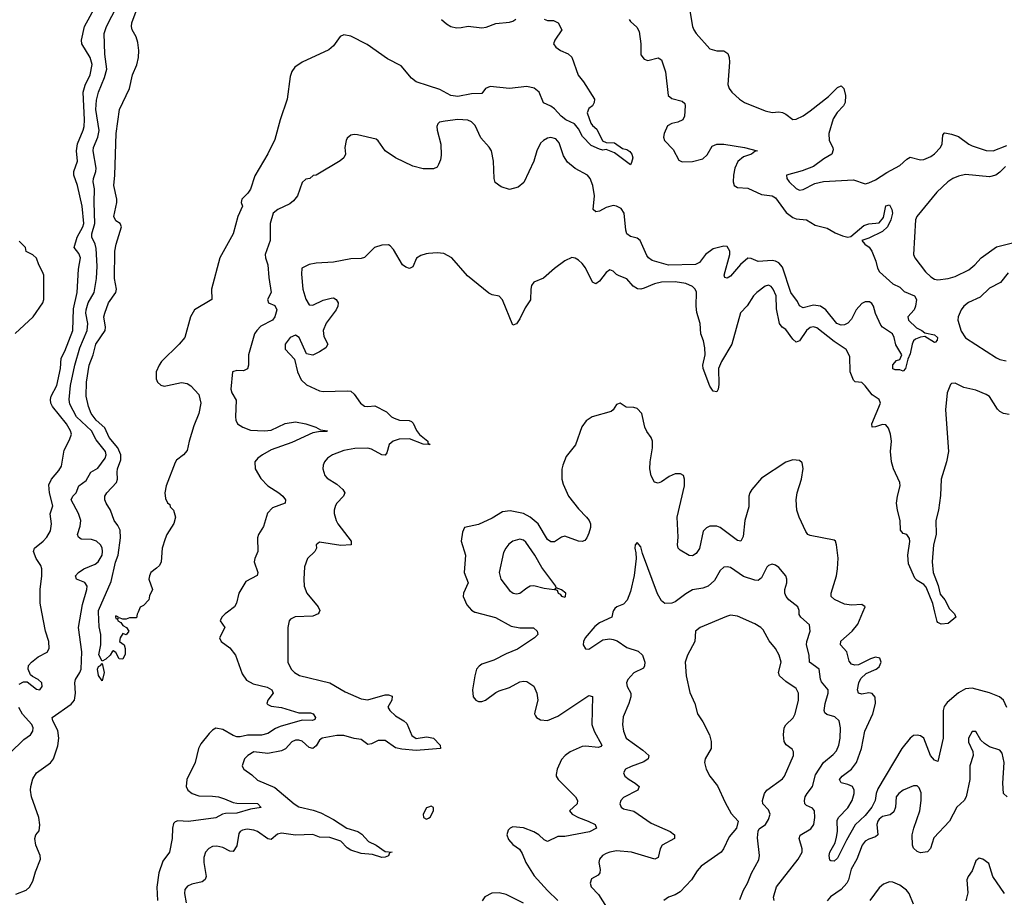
# Model space of a CAD drawing. Header units: inches. Extents: x 1771504 to 1971212, y 471788 to 643615.
# Tile 324 of 587: x 1847633 to 1853335, y 568349 to 573429. Entities that reach past the tile are written whole.
import ezdxf

# ---------------------------------------------------------------- set-up
doc = ezdxf.new("R2010")
doc.units = ezdxf.units.IN
doc.header["$MEASUREMENT"] = 0
for name, color, linetype in [('B8546', 7, 'Continuous'), ('B8547', 7, 'Continuous'), ('B8556', 7, 'Continuous'), ('B8557', 7, 'Continuous')]:
    doc.layers.add(name, color=color, linetype=linetype)

msp = doc.modelspace()

# ---------------------------------------------------------------- linework, layer by layer
at = {"layer": 'B8546', "color": 5}
for points, elevation in [([(1847610, 568367.7), (1847670, 568390.3), (1847690, 568407.4), (1847710, 568441.6), (1847723.9, 568496.1), (1847753.6, 568570), (1847752.3, 568590), (1847727.5, 568650), (1847720.4, 568690), (1847726.3, 568710), (1847746.2, 568733.8), (1847750.8, 568769.2), (1847743.2, 568810), (1847701.4, 568930), (1847695.3, 568970), (1847698, 568990), (1847710, 569034.9), (1847729.8, 569070), (1847811.8, 569128.2), (1847830, 569150.3), (1847854.5, 569225.5), (1847859.7, 569270), (1847853.9, 569313.9), (1847825.7, 569370), (1847820.9, 569390), (1847932.2, 569467.8), (1847950, 569489.1), (1847956.9, 569530), (1847951.9, 569590), (1847957, 569610), (1847982.5, 569650), (1847989.4, 569670), (1847992.8, 569770), (1847973.5, 569910), (1847989.3, 570000)], 360), ([(1847630, 569582), (1847656.2, 569596.2), (1847675.6, 569595.6), (1847730, 569554.4), (1847750, 569550.7), (1847762.9, 569570), (1847760.7, 569590), (1847740.9, 569610), (1847706.6, 569626.6), (1847696.4, 569636.4), (1847681.6, 569670), (1847684.2, 569690), (1847701.6, 569710), (1847740, 569740), (1847792.1, 569767.9), (1847804, 569790), (1847801.5, 569830), (1847782.7, 569890), (1847761.5, 570000)], 380), ([(1848318.5, 570000), (1848312.7, 569987.3), (1848310, 569966), (1848270, 569966), (1848250, 569958), (1848230, 569958), (1848210, 569966), (1848202, 569962), (1848206, 569970), (1848190, 569978), (1848187.5, 569972.5), (1848190, 569962), (1848199.6, 569959.6), (1848202, 569950), (1848219.8, 569939.8), (1848230, 569922), (1848251.1, 569911.1), (1848264.7, 569890), (1848250, 569868.7), (1848230, 569875.3), (1848214.8, 569850), (1848212, 569830), (1848238, 569810), (1848244.7, 569790), (1848243.6, 569756.4), (1848230, 569728), (1848208.9, 569728.9), (1848190, 569766), (1848175.3, 569775.3), (1848170, 569774), (1848158, 569750), (1848132.5, 569727.5), (1848110, 569715.3), (1848091.5, 569751.5), (1848102.6, 569810), (1848102.9, 569870), (1848093.9, 569913.9), (1848090.3, 570000)], 340), ([(1848836.4, 570000), (1848822.7, 569990), (1848803.2, 569970), (1848793.4, 569950), (1848821.6, 569910), (1848790.3, 569850), (1848800.3, 569830), (1848850, 569793.8), (1848883.7, 569750), (1848922.2, 569642.2), (1848946.1, 569606.1), (1848985.4, 569585.4), (1849065.7, 569565.7), (1849093, 569550), (1849100.5, 569530), (1849070.8, 569490), (1849064, 569470), (1849070, 569464), (1849090, 569455.5), (1849150, 569448.4), (1849250, 569416.6), (1849316.5, 569416.5), (1849332.4, 569410), (1849345.5, 569390), (1849342, 569378), (1849328.2, 569371.8), (1849270, 569374.2), (1849142.3, 569337.7), (1849114.5, 569325.5), (1849070, 569296.5), (1849032.9, 569287.1), (1848953.3, 569286.7), (1848910, 569277.9), (1848890, 569278.4), (1848870, 569284.9), (1848810, 569320.2), (1848770, 569328.2), (1848750, 569316.5), (1848730, 569296.5), (1848683, 569237), (1848668.5, 569210), (1848650.1, 569130), (1848601.7, 569030), (1848596.6, 568990), (1848606.4, 568970), (1848632.7, 568950), (1848670, 568935.3), (1848750, 568934.9), (1848783.8, 568930), (1848819.5, 568919.5), (1848870, 568896.8), (1848890, 568893.1), (1849010, 568891.8), (1849032, 568868), (1848970, 568859.2), (1848890, 568836), (1848825.3, 568834.7), (1848807.2, 568830), (1848770, 568809.8), (1848610, 568788.5), (1848550, 568791.4), (1848533.9, 568786.1), (1848523.9, 568776.1), (1848518, 568750), (1848516.3, 568690), (1848501.2, 568610), (1848462.2, 568557.8), (1848439.6, 568490), (1848427.5, 568407.5), (1848432, 568330)], 360), ([(1849367.1, 570000), (1849362.4, 569990), (1849330, 569975.8), (1849228, 569972), (1849201.1, 569958.9), (1849193.4, 569950), (1849186.4, 569910), (1849186, 569710), (1849205.2, 569670), (1849224.9, 569650), (1849253.3, 569633.3), (1849429.5, 569589.5), (1849518.9, 569538.9), (1849610, 569498.5), (1849650, 569491.2), (1849750, 569520.2), (1849770, 569520.3), (1849790, 569512.4), (1849788.2, 569490), (1849764.4, 569450), (1849777, 569430), (1849810, 569399), (1849858.4, 569370), (1849875, 569355), (1849904.6, 569284.6), (1849930, 569268.3), (1849990, 569277), (1850000, 569275.5)], 380), ([(1847577.1, 569182.9), (1847657.6, 569262.4), (1847695.1, 569290), (1847709.7, 569310), (1847711.8, 569330), (1847703.8, 569350), (1847649.5, 569409.5), (1847627.8, 569447.8)], 380), ([(1850000, 569204.3), (1849930, 569198.7), (1849846.5, 569206.5), (1849810, 569214.9), (1849750, 569256.1), (1849710, 569256.7), (1849670, 569236.5), (1849650, 569234.2), (1849610, 569262.5), (1849570, 569267.3), (1849510, 569284.7), (1849470, 569286), (1849384, 569270), (1849370, 569258.8), (1849350, 569225.7), (1849330, 569210.9), (1849310, 569216), (1849270, 569252.8), (1849250, 569259.3), (1849230, 569257.6), (1849210, 569249.7), (1849171.7, 569208.3), (1849150, 569196.1), (1849070, 569180.7), (1848990, 569190.9), (1848954.8, 569170), (1848934.8, 569150), (1848921, 569110), (1848923.5, 569103.5), (1848930.8, 569090), (1848977.5, 569057.5), (1849010, 569027), (1849110, 568984.1), (1849221.8, 568890), (1849250, 568872.1), (1849333, 568853), (1849377.3, 568837.3), (1849450, 568800.1), (1849528.6, 568748.6), (1849591, 568730), (1849614.5, 568714.5), (1849652.6, 568672.6), (1849697.7, 568650), (1849750, 568614.4), (1849790.5, 568610), (1849774.6, 568605.4), (1849770, 568589.8), (1849750, 568580.3), (1849730, 568579.5), (1849677.1, 568597.1), (1849610, 568603.2), (1849550, 568622.5), (1849530, 568634.6), (1849493, 568673), (1849430, 568694.6), (1849370, 568697.5), (1849330, 568713.1), (1849230, 568707.6), (1849150, 568719.2), (1849126.5, 568713.5), (1849090, 568682.8), (1849070, 568686.9), (1849010, 568730.5), (1848990, 568738.2), (1848950, 568743.7), (1848922.8, 568737.2), (1848910.1, 568729.9), (1848902.2, 568717.8), (1848890, 568647.3), (1848870, 568614.3), (1848850, 568616.4), (1848810, 568637.7), (1848775.1, 568644.9), (1848750, 568642.4), (1848728.1, 568631.9), (1848708.5, 568610), (1848699.9, 568580.1), (1848699.6, 568550), (1848714, 568470), (1848707.7, 568452.3), (1848690, 568438.4), (1848630, 568425.4), (1848605.9, 568414.1), (1848590, 568393.2), (1848587.1, 568370), (1848597.2, 568317.2)], 380), ([(1850000, 568870.3), (1849990, 568866.6), (1849970.5, 568830), (1849970.8, 568810), (1849990, 568800.4), (1850000, 568806.9)], 420)]:
    msp.add_lwpolyline(points, dxfattribs=dict(at, elevation=elevation))
at = {"layer": 'B8546', "color": 5, "elevation": 340}
msp.add_lwpolyline([(1848110, 569602), (1848090, 569633.2), (1848084.4, 569670), (1848090, 569684), (1848102, 569690), (1848110, 569702), (1848122.4, 569650)], close=True, dxfattribs=at)
at = {"layer": 'B8547', "color": 5}
for points, elevation in [([(1847761.5, 570000), (1847751.6, 570051.6), (1847751, 570130), (1847761.3, 570210), (1847761.5, 570250), (1847756.2, 570270), (1847728.6, 570310), (1847713.3, 570350), (1847719.8, 570370), (1847770, 570410.2), (1847790, 570433.8), (1847811.3, 570470), (1847816.6, 570510), (1847810.6, 570569.4), (1847825.3, 570614.7), (1847805.1, 570690), (1847802.8, 570737.2), (1847816.8, 570770), (1847859.9, 570820.1), (1847874.7, 570845.3), (1847890, 570937.3), (1847922.5, 570997.5), (1847932.4, 571030), (1847928.4, 571050), (1847905, 571090), (1847822.7, 571190), (1847812.7, 571210), (1847811.6, 571230), (1847814.7, 571250), (1847848.5, 571311.5), (1847868.8, 571410), (1847873.6, 571470), (1847894.7, 571510), (1847940.3, 571630), (1847944, 571756), (1847965.2, 571850), (1847974.6, 571985.4), (1847984.5, 572050), (1847975.4, 572075.4), (1847949.2, 572110), (1847966.6, 572170), (1847998.7, 572230), (1848003.9, 572250), (1847994.7, 572350), (1847968.5, 572468.5), (1847947.1, 572530), (1847947.2, 572550), (1847968.7, 572610), (1847963.1, 572670), (1847967.1, 572710), (1848001.6, 572790), (1848005.8, 572810), (1848008, 572850), (1848000.7, 573010), (1848011.8, 573050), (1848041.4, 573110), (1848052.8, 573170), (1848041.2, 573210), (1847993.5, 573290), (1847991.7, 573310), (1848009.5, 573390.5), (1848139.9, 573630)], 380), ([(1847989.3, 570000), (1847996.8, 570043.2), (1848022.2, 570130), (1848024.2, 570150), (1848010, 570170.8), (1847962.9, 570190), (1847957.4, 570210), (1847973.7, 570230), (1848004, 570250), (1848070, 570276.6), (1848087.7, 570290), (1848110, 570328.7), (1848113.3, 570350), (1848111.4, 570371.4), (1848102, 570390), (1848078, 570410), (1848050, 570420.3), (1847990, 570422.2), (1847972.9, 570432.9), (1847967.3, 570450), (1847983.4, 570496.6), (1847986.7, 570530), (1847974.4, 570570), (1847930.6, 570650), (1847940.9, 570670), (1847960.7, 570690), (1847975.6, 570730), (1848019, 570761), (1848046.2, 570810), (1848086.5, 570833.5), (1848128.2, 570890), (1848133.7, 570910), (1848129.9, 570930), (1848076.5, 570996.5), (1848048.3, 571050), (1847962.9, 571130), (1847923.7, 571203.7), (1847919.2, 571230), (1847927.9, 571312.1), (1847953.1, 571430), (1847981.4, 571530), (1848023.1, 571630), (1848027.3, 571670), (1848016.2, 571730), (1848017.6, 571750), (1848030.4, 571790), (1848063.6, 571850), (1848078.9, 571930), (1848081.9, 572001.9), (1848075.8, 572104.2), (1848069.4, 572130), (1848050.4, 572170), (1848051.7, 572190), (1848069.2, 572250), (1848064.3, 572370), (1848067.3, 572450), (1848058.7, 572490), (1848060.2, 572510), (1848074.8, 572550), (1848077, 572570), (1848059.4, 572670), (1848060.4, 572690), (1848086.2, 572750), (1848092.8, 572787.2), (1848075.1, 572910), (1848077.4, 572962.6), (1848088.7, 573010), (1848124.7, 573095.3), (1848137.4, 573142.6), (1848126.4, 573230), (1848121.6, 573350), (1848135.4, 573390), (1848229.1, 573570.9)], 360), ([(1848090.3, 570000), (1848089.8, 570010), (1848163.3, 570176.7), (1848188.5, 570288.5), (1848203.4, 570330), (1848216.5, 570430), (1848214.2, 570474.2), (1848201.2, 570501.2), (1848179.6, 570530), (1848159.7, 570590), (1848134.7, 570630), (1848126.3, 570650), (1848126.9, 570670), (1848138, 570690), (1848193.3, 570750), (1848200.4, 570770), (1848197.1, 570810), (1848200.2, 570830), (1848219, 570881), (1848219.6, 570910), (1848202.4, 570950), (1848151.5, 571010), (1848126.4, 571066.4), (1848076.8, 571110), (1848048.1, 571150), (1848032.4, 571190), (1848017.7, 571250), (1848019.6, 571330), (1848036, 571430), (1848058.6, 571490), (1848073.7, 571550), (1848128.6, 571630), (1848130.5, 571650), (1848120.9, 571710), (1848125.5, 571730), (1848147.6, 571790), (1848189.8, 571850), (1848194.8, 571870), (1848183.2, 571930), (1848184.9, 572090), (1848191.7, 572130), (1848222.6, 572230), (1848215.1, 572250), (1848190, 572265.6), (1848178.8, 572290), (1848195.9, 572370), (1848196.1, 572390), (1848177.8, 572470), (1848184.2, 572530), (1848191.1, 572770), (1848211.9, 572910), (1848268.2, 573030), (1848286, 573110), (1848312.3, 573167.7), (1848320.8, 573210), (1848323.2, 573250), (1848318, 573298), (1848308.7, 573330), (1848284.5, 573370), (1848280.3, 573390), (1848282.3, 573410), (1848319, 573510)], 340), ([(1850000, 573047), (1849929.6, 573070), (1849903.1, 573090), (1849841.7, 573161.7), (1849763.3, 573203.3), (1849646.3, 573286.3), (1849550, 573334.7), (1849510, 573340.7), (1849490, 573332), (1849450, 573277.6), (1849424.4, 573255.6), (1849270, 573183.5), (1849226.3, 573153.7), (1849210.2, 573129.8), (1849200, 573100), (1849182.7, 572970), (1849142, 572850), (1849110, 572735.1), (1849070, 572651.8), (1848994.5, 572525.5), (1848970, 572447.8), (1848954.9, 572425.1), (1848919.5, 572390), (1848916.4, 572370), (1848923.1, 572350), (1848896.2, 572290), (1848870.1, 572189.9), (1848791.8, 572050), (1848744.9, 571870), (1848746, 571810), (1848644.9, 571750), (1848622.4, 571710), (1848588.8, 571590), (1848556.4, 571550), (1848454.3, 571450), (1848440.1, 571430), (1848423.3, 571390), (1848423.5, 571350), (1848432.1, 571330), (1848450, 571312.9), (1848470, 571308.6), (1848490, 571310.9), (1848570, 571328.9), (1848602.6, 571322.6), (1848624, 571310), (1848670, 571259.1), (1848682.3, 571210), (1848670.3, 571150.3), (1848641.3, 571078.7), (1848614.9, 570990), (1848604, 570936), (1848581, 570910), (1848541.3, 570878.7), (1848533.4, 570866.6), (1848482, 570730), (1848474, 570690), (1848477.3, 570657.3), (1848490, 570632), (1848502, 570622), (1848504.7, 570610), (1848524.7, 570590), (1848536, 570550), (1848526.4, 570513.6), (1848484.7, 570450), (1848475.3, 570424.7), (1848458, 570370), (1848452, 570290), (1848442, 570270), (1848426, 570254), (1848392, 570230), (1848384.7, 570210), (1848381, 570190), (1848402, 570130), (1848385.4, 570094.6), (1848382, 570070), (1848350, 570038), (1848331.6, 570028.4), (1848318.5, 570000)], 340), ([(1850000, 572566.3), (1849970, 572566.6), (1849910, 572580.9), (1849809.7, 572629.7), (1849749.2, 572670), (1849710, 572728.7), (1849697.2, 572737.2), (1849590, 572762), (1849570, 572764.5), (1849550, 572760.9), (1849530, 572742.7), (1849523.7, 572730), (1849515.8, 572690), (1849519.3, 572650), (1849510, 572629.3), (1849490, 572612.7), (1849350, 572528.7), (1849332, 572528), (1849314, 572510), (1849290, 572506), (1849270, 572486), (1849242, 572410), (1849218.9, 572381.1), (1849197.5, 572362.5), (1849128.5, 572330), (1849101.3, 572310), (1849083, 572250), (1849083.8, 572150), (1849055.6, 572070), (1849057.3, 572050), (1849071.1, 572010), (1849076, 571936), (1849090.4, 571850), (1849068.2, 571810), (1849074.8, 571790), (1849110, 571774.4), (1849122.7, 571750), (1849111, 571710), (1849096.9, 571690), (1849030, 571654.3), (1849005.7, 571630), (1848993.1, 571610), (1848959.1, 571490), (1848958, 571430), (1848951.8, 571408.2), (1848930, 571397), (1848890, 571399.3), (1848866, 571390), (1848856.3, 571290), (1848862, 571270), (1848887, 571227), (1848882.7, 571130), (1848885.7, 571110), (1848895.3, 571090), (1848924.6, 571070), (1848970, 571052.8), (1849051, 571049), (1849090, 571052.1), (1849170, 571091.3), (1849230, 571100.5), (1849290, 571089.2), (1849347.3, 571070), (1849374.6, 571054.6), (1849416, 571050), (1849410, 571045.2), (1849364.2, 571044.2), (1849330, 571037.3), (1849210, 570982.5), (1849090, 570938.7), (1849040.2, 570910), (1849012.7, 570890), (1848995.5, 570870), (1848997.2, 570830), (1849030, 570772.3), (1849070, 570731.3), (1849134.4, 570690), (1849157, 570670), (1849172.2, 570650), (1849170.6, 570630), (1849096.4, 570603.6), (1849067.5, 570572.5), (1849045.1, 570494.9), (1849016, 570450), (1849010.1, 570430), (1849012.6, 570350), (1848994.3, 570310), (1848991.5, 570290), (1849012.2, 570230), (1849008.4, 570211.6), (1848943.6, 570176.4), (1848903, 570110), (1848887.9, 570052.1), (1848877.3, 570030), (1848836.4, 570000)], 360), ([(1847607.8, 571612.2), (1847711.2, 571710), (1847766.9, 571790), (1847772.7, 571810), (1847773.9, 571913.9), (1847772.1, 571950), (1847766.3, 571970), (1847743.6, 572010), (1847730, 572048.7), (1847710, 572068.7), (1847670, 572088), (1847666, 572110), (1847630, 572148)], 420), ([(1850000, 572074.9), (1849986.6, 572073.4), (1849955.9, 572064.1), (1849930.7, 572049.3), (1849910, 571998), (1849890, 571989.2), (1849870, 571996), (1849849.8, 572009.8), (1849798.4, 572098.4), (1849779.1, 572119.1), (1849770, 572125.1), (1849730, 572124.7), (1849688.7, 572111.3), (1849630, 572052.3), (1849610, 572046.6), (1849550, 572044.5), (1849450, 572025.1), (1849350, 572019.6), (1849308.9, 572011.1), (1849268, 571990), (1849264.7, 571955.3), (1849272.6, 571870), (1849290, 571810.4), (1849310, 571778.7), (1849330, 571776), (1849390, 571805.7), (1849437.6, 571817.6), (1849450, 571818.4), (1849466.8, 571810), (1849477.1, 571790), (1849475.5, 571770), (1849466.4, 571750), (1849407.8, 571672.2), (1849390.3, 571630), (1849394.9, 571594.9), (1849418, 571550), (1849405.5, 571530), (1849370, 571506), (1849330, 571487.6), (1849294.5, 571494.5), (1849251.1, 571590), (1849230, 571602.6), (1849199.5, 571590), (1849170.4, 571550), (1849170, 571521), (1849224.1, 571464.1), (1849242.4, 571390), (1849263.7, 571343.7), (1849294.7, 571314.7), (1849370, 571280.3), (1849390, 571277), (1849530, 571280.9), (1849550, 571278), (1849570, 571261.3), (1849606.3, 571210), (1849630, 571192.7), (1849650, 571190.2), (1849690, 571194.7), (1849758.3, 571158.3), (1849786.4, 571130), (1849801.5, 571121.5), (1849831.8, 571111.8), (1849888.4, 571108.4), (1849902.9, 571102.9), (1849912.8, 571092.8), (1849931.8, 571051.8), (1849948.8, 571028.8), (1849996.4, 570990), (1849996.9, 570976.9), (1850000, 570975.3)], 380), ([(1850000, 570970.3), (1849970, 570971.2), (1849890, 571002.9), (1849830, 571000.9), (1849796.9, 570990), (1849772.1, 570970), (1849759, 570921), (1849750, 570908.7), (1849730, 570910.8), (1849670, 570943.7), (1849650, 570949.2), (1849573.9, 570946.1), (1849510, 570934.6), (1849444.4, 570910), (1849415.3, 570890), (1849398.7, 570870), (1849390.3, 570850), (1849388.5, 570830), (1849400.5, 570790), (1849414.4, 570774.4), (1849470, 570740.2), (1849504.6, 570710), (1849515.3, 570690), (1849508.7, 570670), (1849470, 570631.3), (1849462.2, 570617.8), (1849454, 570590), (1849454.7, 570570), (1849465.6, 570530), (1849475.9, 570510), (1849553.1, 570410), (1849553.4, 570390), (1849493.7, 570386.3), (1849370, 570405.1), (1849350.6, 570390), (1849352.4, 570370), (1849343, 570350), (1849300.3, 570310), (1849282.8, 570262.8), (1849278, 570190), (1849280.9, 570150), (1849296.1, 570110), (1849360.8, 570030), (1849371.7, 570010), (1849367.1, 570000)], 380)]:
    msp.add_lwpolyline(points, dxfattribs=dict(at, elevation=elevation))
at = {"layer": 'B8556', "color": 5}
for points, elevation in [([(1850268.4, 570000), (1850270, 569999.1), (1850389.5, 569969.5), (1850478.9, 569918.9), (1850529.3, 569909.3), (1850608.4, 569908.4), (1850630.5, 569890), (1850633, 569870), (1850614, 569850), (1850515.3, 569784.7), (1850450, 569758.5), (1850378.4, 569721.6), (1850310, 569697.5), (1850293.3, 569686.7), (1850279.1, 569670), (1850268.4, 569631.6), (1850256.3, 569550), (1850259.7, 569510), (1850274.4, 569490), (1850290, 569483.2), (1850310, 569483), (1850331.1, 569490), (1850390, 569534.9), (1850410, 569544.9), (1850470, 569562.9), (1850530, 569595.8), (1850550, 569600.2), (1850570, 569597.4), (1850610.2, 569570.2), (1850628.8, 569530), (1850634.6, 569490), (1850617.6, 569430), (1850614.4, 569410), (1850619.5, 569399.5), (1850625.5, 569390), (1850650, 569376.9), (1850690, 569371.4), (1850750, 569396.5), (1850930, 569517.1), (1850950, 569511.3), (1850947, 569350), (1850959.8, 569310), (1851004.2, 569230), (1850998.8, 569221.2), (1850984.8, 569215.2), (1850910, 569224.5), (1850890, 569222.7), (1850821.5, 569190), (1850791.6, 569170), (1850770, 569146), (1850745.2, 569090), (1850740.5, 569060.5), (1850740.9, 569050), (1850751.7, 569030), (1850851.6, 568930), (1850863.7, 568910), (1850861.6, 568890), (1850816.3, 568850), (1850832.4, 568830), (1850868.4, 568810), (1850924.9, 568790), (1850964.9, 568770), (1850973, 568750), (1850933.1, 568726.9), (1850790, 568701.4), (1850750, 568699.9), (1850690, 568672.3), (1850670, 568681), (1850639.1, 568710), (1850610, 568727.7), (1850550, 568750.5), (1850490, 568757.3), (1850473.4, 568750), (1850462.2, 568737.8), (1850454.9, 568710), (1850463.7, 568683.7), (1850490, 568655.3), (1850527.7, 568627.7), (1850543, 568603), (1850564.7, 568550), (1850612.5, 568472.5), (1850689, 568389), (1850750.6, 568330)], 420), ([(1851069, 570000), (1851062, 569970), (1850990, 569937.2), (1850963.4, 569916.6), (1850908.2, 569850), (1850898, 569830), (1850896.3, 569810), (1850910, 569787.7), (1850930, 569784.4), (1851010, 569838.4), (1851050, 569845.3), (1851070, 569842), (1851093.5, 569833.5), (1851150, 569795.6), (1851214.1, 569774.1), (1851240.3, 569750), (1851252.7, 569710), (1851251.4, 569688.6), (1851244.8, 569675.2), (1851190, 569648.6), (1851154.3, 569610), (1851147.6, 569590), (1851150.4, 569570), (1851171.5, 569531.5), (1851171.7, 569510), (1851161.5, 569470), (1851127.3, 569392.7), (1851124.9, 569350), (1851130.2, 569310), (1851146.2, 569270), (1851241.1, 569201.1), (1851276.5, 569170), (1851273.4, 569150), (1851247.7, 569132.3), (1851173.8, 569106.2), (1851141.3, 569090), (1851130.4, 569070), (1851138.4, 569050), (1851162.4, 569030), (1851198.4, 569010), (1851220.5, 568990), (1851213, 568970), (1851130, 568927.3), (1851113.8, 568910), (1851108.4, 568890), (1851117, 568870), (1851130, 568861.3), (1851190, 568846.7), (1851290, 568777.1), (1851400.4, 568730), (1851424.9, 568710), (1851426, 568690), (1851354.3, 568650), (1851342.6, 568630), (1851330, 568578.4), (1851311, 568570), (1851177.2, 568610), (1851090, 568618), (1851050, 568611), (1851030, 568602), (1851008, 568590), (1850990.5, 568570), (1850986.4, 568550), (1850994.9, 568510), (1850993.4, 568490), (1850982.4, 568477.6), (1850944.9, 568455.1), (1850936.4, 568430), (1850942.6, 568410), (1850985.2, 568365.2), (1851030.9, 568290.9)], 440), ([(1851803.1, 568336.9), (1851825.7, 568390), (1851847.6, 568430), (1851870.7, 568489.3), (1851913.7, 568566.3), (1851916.9, 568590), (1851906.6, 568693.4), (1851909.1, 568730.9), (1851915.5, 568744.5), (1851951.6, 568770), (1851970, 568798.8), (1851978.9, 568830), (1851970, 568854.5), (1851937.2, 568890), (1851935.1, 568910), (1851947, 568950), (1851960.9, 568970), (1852050, 569035.2), (1852063.1, 569050), (1852114.5, 569170), (1852113.7, 569190), (1852105.9, 569205.9), (1852072.1, 569232.1), (1852059.7, 569250), (1852055.6, 569290), (1852060.9, 569330), (1852070, 569348.2), (1852112.9, 569387.1), (1852123.1, 569410), (1852143.7, 569490), (1852143.8, 569530), (1852130, 569558.3), (1852070, 569598.8), (1852034.2, 569630), (1852027.7, 569650), (1852042.2, 569710), (1852032, 569750), (1852010, 569789.5), (1851973, 569833), (1851937.8, 569897.8), (1851925.7, 569910), (1851891, 569931), (1851790, 569976.5), (1851750, 569981.4), (1851725.7, 569974.3), (1851573.4, 569910), (1851547.7, 569890), (1851543, 569830), (1851500.3, 569750), (1851487.4, 569710), (1851492.3, 569630), (1851513.7, 569533.7), (1851542.4, 569470), (1851559.1, 569410), (1851590, 569364), (1851628.5, 569290), (1851637.6, 569250), (1851637.1, 569210), (1851602, 569150), (1851599.1, 569130), (1851607.7, 569090), (1851630.6, 569050), (1851674.6, 568994.6), (1851718.3, 568898.3), (1851754, 568834), (1851794, 568790), (1851784.7, 568750), (1851741.6, 568698.4), (1851708.9, 568630), (1851694.9, 568610), (1851580.3, 568530), (1851557.3, 568502.7), (1851524, 568450), (1851458.9, 568381.1), (1851430, 568363), (1851390.4, 568349.6), (1851362.8, 568330)], 460), ([(1852002.4, 568330), (1851998, 568350), (1852016.5, 568410), (1852141.6, 568570), (1852164.1, 568610), (1852163.7, 568630), (1852147.1, 568690), (1852152.4, 568707.6), (1852215.3, 568744.7), (1852232.4, 568770), (1852238, 568810), (1852235.8, 568850), (1852225.3, 568865.3), (1852190, 568879.8), (1852180.4, 568890), (1852178.5, 568910), (1852182.9, 568930), (1852192.7, 568950), (1852223.8, 568990), (1852242.1, 569057.9), (1852287.5, 569130), (1852344.5, 569175.5), (1852362.7, 569197.3), (1852376.5, 569230), (1852383.7, 569270), (1852387.4, 569330), (1852378.3, 569370), (1852353.6, 569393.6), (1852306.6, 569406.6), (1852296.6, 569416.6), (1852292.4, 569430), (1852297.5, 569470), (1852315.3, 569530), (1852314.5, 569550), (1852276.5, 569596.5), (1852270.7, 569610.7), (1852262.4, 569670), (1852207.9, 569710), (1852205.2, 569750), (1852189.9, 569810), (1852192.1, 569830), (1852211.6, 569890), (1852206.5, 569926.5), (1852157.7, 569970), (1852146.7, 569986.7), (1852147.1, 570000)], 440), ([(1853350, 569448.4), (1853330.5, 569490), (1853307.4, 569510), (1853250, 569533.3), (1853150, 569558.9), (1853110, 569555.6), (1853070, 569533.3), (1853003.8, 569476.2), (1852987.3, 569452.7), (1852981.7, 569430), (1852981.8, 569270), (1852950, 569134.5), (1852930, 569142.7), (1852907.1, 569170), (1852868.5, 569270), (1852850, 569282.9), (1852830, 569288.1), (1852810, 569285), (1852790, 569270.8), (1852741.6, 569210), (1852603.7, 568976.3), (1852593.8, 568950), (1852587.8, 568910), (1852568.9, 568870), (1852530, 568822.3), (1852471.5, 568768.5), (1852420.7, 568679.3), (1852370, 568575.8), (1852350, 568558), (1852330, 568559.7), (1852324.4, 568564.4), (1852320.2, 568590), (1852324.1, 568610), (1852355, 568665), (1852363.7, 568696.3), (1852368.4, 568730), (1852366.9, 568793.1), (1852375.2, 568810), (1852430, 568867.6), (1852454.5, 568910), (1852466, 568950), (1852465, 568970), (1852455.3, 568990), (1852430, 569002.2), (1852390.9, 569010.9), (1852381.4, 569030), (1852395.3, 569050), (1852450.6, 569090), (1852478.5, 569130), (1852508.3, 569210), (1852526.7, 569310), (1852574.2, 569410), (1852589.9, 569470), (1852587.6, 569507.6), (1852570, 569528.6), (1852550, 569531.8), (1852510, 569525), (1852490.8, 569530.8), (1852485.4, 569550), (1852491.9, 569590), (1852504.9, 569615.1), (1852536, 569644), (1852593.6, 569670), (1852610, 569682.6), (1852622.6, 569710), (1852613.5, 569733.5), (1852590, 569739.1), (1852560.5, 569730), (1852490, 569693.8), (1852470, 569692.8), (1852450, 569699.2), (1852435.9, 569715.9), (1852422.9, 569770), (1852387.3, 569810), (1852388.6, 569831.4), (1852453.3, 569890), (1852486.3, 569930), (1852516.5, 570000)], 420), ([(1853037, 570000), (1853046.8, 569990), (1853054.8, 569970), (1853010, 569934.5), (1852969.7, 569929.7), (1852950, 569939.5), (1852946.2, 569946.2), (1852933.7, 570000)], 380), ([(1853350.9, 568930.9), (1853330, 568949.4), (1853325.7, 569010), (1853334.3, 569130), (1853323.3, 569183.3), (1853310, 569200.7), (1853250, 569220.5), (1853220.1, 569240.1), (1853199.3, 569259.3), (1853170, 569309), (1853150, 569309), (1853128.5, 569270), (1853127.5, 569247.5), (1853152.3, 569192.3), (1853154.4, 569170), (1853136, 569110), (1853136.2, 569030), (1853115, 568930), (1853102.8, 568910), (1853060.2, 568870), (1853017.2, 568790), (1852927, 568693), (1852908.4, 568631.6), (1852890, 568612.7), (1852850, 568607), (1852830, 568614.5), (1852810, 568632.7), (1852802.6, 568650), (1852802.4, 568710), (1852811.8, 568750), (1852846.3, 568850), (1852854.4, 568910), (1852852.8, 568952.8), (1852843, 568983), (1852830, 568994), (1852810, 568994.7), (1852750, 568968.5), (1852724.2, 568950), (1852709.2, 568930), (1852704.5, 568870), (1852695.9, 568844.1), (1852673.9, 568826.1), (1852630, 568816.1), (1852610, 568801.7), (1852602.7, 568790), (1852596.9, 568770), (1852602, 568710), (1852590, 568698), (1852550, 568685), (1852530, 568673.6), (1852511.1, 568650), (1852481.2, 568570), (1852448.2, 568511.8), (1852433.8, 568450), (1852422.5, 568430), (1852390, 568393.2), (1852328.3, 568351.7), (1852310, 568327.8)], 440), ([(1850000, 569275.5), (1850030, 569271), (1850068, 569230), (1850070.8, 569210), (1850000, 569204.3)], 380), ([(1850000, 568806.9), (1850010, 568813.4), (1850029.4, 568850), (1850029.2, 568869.2), (1850016.2, 568876.2), (1850000, 568870.3)], 420), ([(1853335.6, 568370), (1853268.4, 568470), (1853244.8, 568544.8), (1853210, 568569.3), (1853190, 568575.1), (1853170, 568559.3), (1853150, 568501.2), (1853125.3, 568470), (1853118.3, 568450), (1853124.9, 568375.1), (1853111.6, 568328.5)], 460), ([(1852809, 568310), (1852783.8, 568370), (1852769.7, 568390), (1852730, 568418.4), (1852690, 568436.8), (1852670, 568438.3), (1852635.9, 568424.1), (1852610, 568403.7), (1852556.5, 568330)], 460), ([(1850550, 568314.7), (1850450, 568365), (1850410, 568374.5), (1850367.7, 568372.3), (1850327.7, 568352.3), (1850311.1, 568328.9)], 420)]:
    msp.add_lwpolyline(points, dxfattribs=dict(at, elevation=elevation))
at = {"layer": 'B8557', "color": 5}
for points, elevation in [([(1851512.3, 573492.3), (1851528.8, 573390), (1851538, 573370), (1851550.3, 573350), (1851630, 573261.3), (1851670, 573248.7), (1851710, 573248.2), (1851733.9, 573233.9), (1851741.7, 573210), (1851743.6, 573183.6), (1851733.8, 573053.8), (1851742, 573030), (1851757.6, 573010), (1851801.3, 572970), (1851830, 572950.3), (1851950, 572901.7), (1851990, 572891.7), (1852030, 572895.8), (1852050, 572891.5), (1852070, 572882.3), (1852110, 572851.8), (1852130, 572853.8), (1852170, 572872.3), (1852210, 572901.6), (1852316.2, 572983.8), (1852370, 573037.3), (1852390, 573046), (1852406, 573030), (1852415.8, 572990), (1852412.7, 572950), (1852403.8, 572930), (1852367.9, 572892.1), (1852344.9, 572855.1), (1852318.2, 572770), (1852321.8, 572730), (1852341.7, 572690), (1852344.1, 572675.9), (1852335.5, 572650), (1852290, 572624.4), (1852230, 572579.8), (1852165.5, 572554.5), (1852074, 572530), (1852075.8, 572510), (1852088.9, 572490), (1852130, 572451.6), (1852150, 572443.2), (1852170, 572445.2), (1852238.6, 572481.4), (1852287.7, 572492.3), (1852462, 572502), (1852530, 572478), (1852550, 572484.6), (1852590, 572502.7), (1852654.5, 572545.5), (1852730, 572584.5), (1852770, 572621.1), (1852790, 572633.1), (1852850, 572618), (1852870, 572620.4), (1852910, 572637.9), (1852930, 572652.3), (1852965.2, 572690), (1852975.9, 572710), (1852980, 572760), (1852987, 572773), (1852990, 572773.8), (1853030, 572767.2), (1853070, 572752.3), (1853130, 572707.9), (1853150, 572698.5), (1853230, 572671.8), (1853270, 572669.1), (1853350, 572701.1)], 380), ([(1850670, 573431.3), (1850690, 573424.7), (1850723.6, 573423.6), (1850751.1, 573411.1), (1850772, 573370), (1850732, 573310), (1850724.7, 573290), (1850738, 573270), (1850764.7, 573250), (1850810, 573230.8), (1850830, 573211.3), (1850867.1, 573107.1), (1850898, 573070), (1850962.8, 572970), (1850961, 572950), (1850951, 572930), (1850930, 572915.3), (1850918.8, 572890), (1850941.7, 572830), (1850950, 572817.1), (1850975.5, 572795.5), (1851007.7, 572727.7), (1851030, 572719), (1851077, 572717), (1851123.8, 572683.8), (1851150, 572677.2), (1851166.2, 572666.2), (1851178, 572650), (1851184, 572630), (1851177, 572603), (1851170, 572588.7), (1851078.1, 572658.1), (1851030, 572676.9), (1851010, 572674.7), (1850990, 572679.1), (1850941.8, 572701.8), (1850892.4, 572752.4), (1850870, 572797), (1850847, 572827), (1850796.2, 572850), (1850769.3, 572870), (1850730, 572914), (1850710, 572929), (1850667, 572947), (1850642.4, 573010), (1850612.9, 573032.9), (1850570, 573041.5), (1850470, 573031.6), (1850357.3, 573042.7), (1850330.7, 573030), (1850310, 573001.2), (1850250, 573000.4), (1850170, 572985.4), (1850130, 572989.7), (1850065.6, 573025.6), (1850000, 573047)], 340), ([(1851163.2, 573430), (1851170, 573418), (1851206.8, 573386.8), (1851221.4, 573361.4), (1851231.1, 573290), (1851230, 573225.5), (1851250, 573201.1), (1851270, 573192), (1851330, 573208.4), (1851350, 573196.3), (1851372.3, 573127.7), (1851388.7, 572990), (1851410, 572972.2), (1851470, 572958), (1851484.2, 572944.2), (1851487.2, 572930), (1851482.4, 572870), (1851474, 572850), (1851444.2, 572835.8), (1851410, 572828.4), (1851385.2, 572814.8), (1851366, 572770), (1851362.4, 572750), (1851367.4, 572730), (1851417.6, 572677.6), (1851450, 572615.6), (1851470, 572605.8), (1851530, 572607.7), (1851590, 572623.2), (1851613.7, 572646.3), (1851642.7, 572697.3), (1851670, 572709.2), (1851710, 572709.2), (1851830, 572690.2), (1851904.7, 572670), (1851890, 572666), (1851870.4, 572650), (1851825.4, 572634.6), (1851791.9, 572608.1), (1851774.4, 572570), (1851766.4, 572530), (1851765, 572490), (1851771.7, 572470), (1851790, 572458.4), (1851850, 572453.6), (1851930, 572416.3), (1851990.3, 572410), (1852010, 572397.8), (1852072.4, 572312.4), (1852110, 572283.2), (1852130, 572275.8), (1852190.2, 572270.2), (1852239, 572239), (1852310, 572222), (1852355.1, 572195.1), (1852398, 572178), (1852430, 572170.8), (1852445.6, 572174.4), (1852522.2, 572237.8), (1852550, 572246.9), (1852610, 572253.1), (1852636.1, 572283.9), (1852650, 572350.8), (1852670, 572357.3), (1852683.7, 572330), (1852687, 572310), (1852678.3, 572270), (1852658.3, 572230), (1852630, 572203.5), (1852550, 572164), (1852511, 572150), (1852527.7, 572130), (1852552, 572112), (1852567.2, 572090), (1852591.7, 572031.7), (1852601.3, 571990), (1852612.2, 571970), (1852690, 571899.5), (1852730, 571880.4), (1852756.1, 571856.1), (1852814.8, 571830), (1852826, 571810), (1852820.7, 571770), (1852812.4, 571750), (1852776.3, 571710), (1852780.5, 571690), (1852826.2, 571646.2), (1852858.4, 571630), (1852875.5, 571615.5), (1852930, 571604.4), (1852948, 571590), (1852945.5, 571574.5), (1852937.3, 571562.7), (1852930, 571560.7), (1852875.5, 571595.5), (1852850, 571591.5), (1852820.2, 571579.8), (1852809.3, 571570.7), (1852801.5, 571550), (1852790, 571494), (1852775.8, 571464.2), (1852762.8, 571410), (1852750, 571394), (1852730, 571402), (1852703.1, 571403.1), (1852690, 571408), (1852690, 571432), (1852710, 571456), (1852730, 571462), (1852741.2, 571490), (1852707.6, 571547.6), (1852698, 571590), (1852687.3, 571610), (1852629.9, 571649.9), (1852620.7, 571660.7), (1852589.2, 571729.2), (1852578, 571770), (1852567.1, 571787.1), (1852555, 571795), (1852530, 571796.5), (1852510, 571786), (1852476.8, 571750), (1852450, 571696.3), (1852430, 571672.3), (1852410, 571663.1), (1852390, 571660.7), (1852364.8, 571670), (1852300.7, 571750), (1852270.6, 571770.6), (1852230, 571777.2), (1852170, 571760.6), (1852150, 571772), (1852137.6, 571797.6), (1852099.2, 571850), (1852050, 571997.1), (1852030, 572020.8), (1852010, 572032.1), (1851990, 572035.9), (1851910, 572029.8), (1851870, 572046.6), (1851850, 572048.7), (1851808.3, 572011.7), (1851750, 571944), (1851730, 571933.6), (1851717.2, 571937.2), (1851713.6, 571950), (1851745.6, 572070), (1851745.3, 572090), (1851730, 572115.3), (1851710, 572118.2), (1851650, 572103.2), (1851605.3, 572070), (1851570, 572024.5), (1851547.4, 572012.6), (1851390, 572007.4), (1851295.7, 572035.7), (1851274.8, 572050), (1851264.5, 572064.5), (1851227.1, 572150), (1851210, 572164.5), (1851170, 572173.4), (1851150, 572189.8), (1851143.4, 572210), (1851133.8, 572310), (1851116.1, 572336.1), (1851090, 572349.9), (1851070, 572352.9), (1851030, 572342.6), (1850990, 572321.5), (1850970, 572317.7), (1850954.7, 572330), (1850961.3, 572410), (1850951.7, 572470), (1850937, 572510), (1850922, 572530), (1850850, 572568.3), (1850805.2, 572605.2), (1850781.7, 572641.7), (1850756.9, 572716.9), (1850738.8, 572738.8), (1850710, 572747.8), (1850690, 572742.8), (1850666.3, 572730), (1850650, 572713.7), (1850627.3, 572670), (1850610.3, 572610), (1850553.2, 572486.8), (1850520.5, 572459.5), (1850470, 572446.2), (1850421.5, 572461.5), (1850387.5, 572487.5), (1850381.1, 572510), (1850377.2, 572610), (1850364.9, 572670), (1850352.1, 572692.1), (1850304.4, 572744.4), (1850270, 572816.9), (1850250, 572837.6), (1850228.1, 572848.1), (1850171.3, 572851.3), (1850097.8, 572842.2), (1850064.9, 572835.1), (1850054, 572826), (1850048.7, 572811.3), (1850050.3, 572790), (1850072.1, 572707.9), (1850074.6, 572645.4), (1850070, 572618), (1850058.8, 572590), (1850050, 572575.3), (1850030, 572566), (1850000, 572566.3)], 360), ([(1850075.8, 573430), (1850104.3, 573404.3), (1850130, 573389.5), (1850162.1, 573382.1), (1850190, 573383.1), (1850230, 573392.3), (1850310, 573381.9), (1850334.8, 573385.2), (1850390, 573407.8), (1850470, 573414.2), (1850490, 573420.2), (1850507, 573433)], 340), ([(1853341.4, 572578.6), (1853310, 572545.6), (1853286.3, 572530), (1853250, 572519.2), (1853110, 572532.5), (1853070, 572523.8), (1853037.8, 572510), (1853009, 572491), (1852945.4, 572430), (1852829.2, 572290.8), (1852821.1, 572270), (1852810.2, 572070), (1852818, 572050), (1852878.8, 571970), (1852910, 571940.2), (1852930, 571927.6), (1852950, 571923.2), (1853010, 571930.1), (1853050, 571943.2), (1853130, 571980.6), (1853164.8, 572010), (1853201.6, 572050), (1853290, 572114.8), (1853397.8, 572142.2)], 380), ([(1852933.7, 570000), (1852922.2, 570050), (1852883.5, 570143.5), (1852870, 570160.3), (1852830, 570183.1), (1852817.2, 570197.2), (1852780, 570280), (1852775.7, 570330), (1852787.6, 570407.6), (1852786.2, 570426.2), (1852770, 570448.6), (1852750, 570454.5), (1852733.7, 570473.7), (1852732.4, 570530), (1852715.8, 570590), (1852711.6, 570630), (1852716.5, 570670), (1852732.7, 570730), (1852731.1, 570750), (1852694.1, 570830), (1852682.5, 570870), (1852675.9, 570930), (1852681.9, 570990), (1852677, 571030), (1852663.9, 571063.9), (1852650, 571084.8), (1852630, 571086.6), (1852590, 571071.5), (1852569.6, 571070), (1852567.4, 571090), (1852617.6, 571210), (1852609.7, 571229.7), (1852570, 571257.7), (1852530, 571309.7), (1852510, 571328), (1852472.4, 571332.4), (1852462.8, 571342.8), (1852443.4, 571390), (1852439.8, 571479.8), (1852419.8, 571519.8), (1852350, 571566.8), (1852250, 571644.5), (1852230, 571651.2), (1852210, 571647.6), (1852190, 571629), (1852150, 571570.9), (1852130, 571563.1), (1852110, 571579.2), (1852070, 571634.8), (1852049.6, 571650), (1852034, 571670), (1852015, 571755), (1852013.6, 571830), (1851997.6, 571870), (1851985.2, 571885.2), (1851970, 571892), (1851950, 571886), (1851902.4, 571850), (1851883.2, 571830), (1851846.8, 571773.2), (1851808, 571732), (1851756.4, 571550), (1851697.8, 571450), (1851679.7, 571410), (1851682.9, 571317.1), (1851678.3, 571290), (1851670, 571274.5), (1851650, 571279.7), (1851630, 571308.2), (1851590.6, 571410), (1851589.8, 571430), (1851602, 571490), (1851600.9, 571530), (1851592.8, 571570), (1851577.3, 571610), (1851573.3, 571670), (1851555.1, 571735.1), (1851550.9, 571770.9), (1851552.2, 571852.2), (1851544.1, 571870), (1851530, 571884.1), (1851490, 571902.9), (1851430, 571911.8), (1851350, 571909.1), (1851310, 571900.6), (1851250, 571875), (1851230, 571869.9), (1851211.7, 571871.7), (1851186.2, 571886.2), (1851150, 571929.7), (1851105.7, 571945.7), (1851090, 571954.3), (1851070, 571974), (1851050, 571980.7), (1851030, 571965.6), (1850990, 571915.6), (1850970, 571900.9), (1850950, 571909.2), (1850910, 571992.7), (1850890, 572018), (1850870, 572038), (1850850, 572049.3), (1850830, 572052.7), (1850790, 572032.7), (1850730.4, 571989.6), (1850666.4, 571933.6), (1850610, 571909.4), (1850597.6, 571890), (1850593.4, 571870), (1850592.1, 571807.9), (1850559.8, 571760.2), (1850530, 571697), (1850510, 571669.4), (1850490, 571661.2), (1850430, 571807), (1850410, 571829.6), (1850370, 571835.6), (1850350, 571845.6), (1850226.7, 571946.7), (1850135.1, 572050), (1850090, 572075.6), (1850050, 572080.5), (1850000, 572074.9)], 380), ([(1853357, 571963), (1853312.5, 571907.5), (1853250, 571875.8), (1853196.3, 571823.7), (1853128.2, 571791.8), (1853101.2, 571770), (1853084.9, 571750), (1853067.3, 571710), (1853066.9, 571690), (1853085.8, 571625.8), (1853110, 571587.5), (1853290, 571471.4), (1853310, 571461.5), (1853346.3, 571453.7)], 380), ([(1853363.7, 571143.7), (1853330, 571149.9), (1853310, 571160.7), (1853295.3, 571175.3), (1853250, 571247.5), (1853230, 571260.2), (1853170, 571284.9), (1853100.6, 571300.6), (1853050, 571325.3), (1853030, 571322.6), (1853023.6, 571316.4), (1853003.8, 571270), (1852994.6, 571170), (1853011.2, 570930), (1853000.3, 570870), (1852968.8, 570770), (1852965.5, 570674.5), (1852953.4, 570590), (1852938.6, 570530), (1852939.7, 570450), (1852925.6, 570390), (1852917.3, 570290), (1852924.1, 570230), (1852953.1, 570153.1), (1852963.2, 570103.2), (1852991.3, 570070), (1853018.7, 570018.7), (1853037, 570000)], 380), ([(1852516.5, 570000), (1852529.4, 570030), (1852510, 570043.6), (1852450, 570039.1), (1852410, 570045.4), (1852352.3, 570072.3), (1852332.6, 570090), (1852331.7, 570110), (1852363.2, 570210), (1852369.8, 570249.8), (1852372.6, 570312.6), (1852363.7, 570390), (1852357.2, 570410), (1852350, 570416), (1852210, 570442.4), (1852198, 570450), (1852185.5, 570465.5), (1852147.3, 570550), (1852133, 570590), (1852130.6, 570650), (1852135.6, 570690), (1852159.8, 570770), (1852170.9, 570830.9), (1852163.9, 570863.9), (1852150, 570877), (1852110, 570880.7), (1852070, 570867), (1851930, 570774.3), (1851873.4, 570710), (1851861.2, 570690), (1851856.5, 570670), (1851856, 570610), (1851832.3, 570530), (1851823, 570437), (1851810, 570409.7), (1851790, 570414.2), (1851690, 570488.9), (1851670, 570497.4), (1851630, 570497.6), (1851610, 570488), (1851592.1, 570467.9), (1851570, 570367.8), (1851550, 570339.6), (1851530, 570325.1), (1851510, 570327.3), (1851457.5, 570357.5), (1851446.6, 570370), (1851442.7, 570390), (1851446.9, 570433.1), (1851440.8, 570550), (1851482.5, 570730), (1851483.1, 570770), (1851477.4, 570790), (1851460.7, 570800.7), (1851430, 570801), (1851394.3, 570785.7), (1851350, 570754), (1851330, 570747), (1851310, 570752.7), (1851290, 570789), (1851281.5, 570830), (1851283.5, 570870), (1851297.7, 570950), (1851298, 570990), (1851290.8, 571010), (1851265.3, 571045.3), (1851254.2, 571070), (1851236.3, 571150), (1851210, 571178.4), (1851190, 571185.1), (1851145.6, 571185.6), (1851110, 571209.2), (1851090, 571201.2), (1851070.7, 571170), (1851058, 571162), (1850949.2, 571130.8), (1850913, 571107), (1850888.5, 571071.5), (1850851.8, 570968.2), (1850798.5, 570901.5), (1850778, 570850), (1850773.2, 570826.8), (1850773.2, 570770), (1850780.7, 570740.7), (1850812.2, 570670), (1850870, 570596.9), (1850914.9, 570550), (1850930.2, 570530), (1850938.3, 570510), (1850938.3, 570490), (1850930, 570457.2), (1850917.6, 570430), (1850905.1, 570414.9), (1850891.1, 570408.9), (1850869, 570410), (1850790, 570438.7), (1850770, 570433.3), (1850730, 570407.4), (1850710, 570406.6), (1850690, 570419.8), (1850635, 570510), (1850590, 570549.9), (1850550, 570569.9), (1850474, 570586), (1850430, 570579.8), (1850370, 570544.5), (1850290, 570506), (1850210, 570489.2), (1850197.3, 570462.7), (1850190.4, 570410), (1850215.6, 570330), (1850207.9, 570230), (1850230.2, 570170), (1850203.9, 570110), (1850201.3, 570090), (1850222, 570042), (1850250, 570010.3), (1850268.4, 570000)], 420), ([(1850000, 570975.3), (1850010.5, 570970), (1850000, 570970.3)], 380), ([(1852147.1, 570000), (1852147.4, 570010), (1852140.4, 570030), (1852087.8, 570070), (1852071.3, 570090), (1852064.2, 570110), (1852063.6, 570130), (1852076, 570170), (1852076, 570190), (1852069.5, 570210), (1852030, 570258), (1852010, 570272), (1851990, 570277), (1851970, 570269.5), (1851960.8, 570259.2), (1851930, 570198.4), (1851910, 570183.1), (1851890, 570184.1), (1851825.4, 570205.4), (1851750, 570257.3), (1851730, 570262.6), (1851710, 570260.5), (1851690, 570241.6), (1851656.9, 570183.1), (1851621.1, 570150), (1851590, 570137.7), (1851530, 570128.2), (1851490, 570105.7), (1851430, 570059.8), (1851410, 570051), (1851370, 570049.7), (1851350, 570066), (1851326.5, 570106.5), (1851239.3, 570339.3), (1851230, 570378), (1851210, 570402), (1851198, 570390), (1851194.8, 570370), (1851202, 570342), (1851203.7, 570310), (1851191.8, 570211.8), (1851170, 570119), (1851150.2, 570069.8), (1851130, 570046), (1851092, 570030), (1851079.8, 570020.2), (1851071.3, 570010), (1851069, 570000)], 440)]:
    msp.add_lwpolyline(points, dxfattribs=dict(at, elevation=elevation))
at = {"layer": 'B8557', "color": 5, "elevation": 440}
msp.add_lwpolyline([(1850530, 570421.7), (1850490, 570411.1), (1850466.6, 570393.4), (1850448, 570370), (1850435.8, 570344.2), (1850410.2, 570230), (1850419.7, 570190), (1850470, 570124), (1850490.8, 570110), (1850510, 570105.6), (1850530, 570109.2), (1850570, 570140.9), (1850590, 570151.7), (1850610, 570153.4), (1850670, 570138.3), (1850728.7, 570131.3), (1850738, 570138), (1850734, 570130), (1850746, 570126), (1850752, 570110), (1850764, 570104), (1850770, 570092), (1850790, 570086.8), (1850794, 570090), (1850795.3, 570110), (1850770, 570128), (1850740.2, 570140.2), (1850739, 570150), (1850657.9, 570257.9), (1850616.8, 570330), (1850564.9, 570404.9), (1850550, 570416.4)], close=True, dxfattribs=at)

doc.saveas('drawing.dxf')
